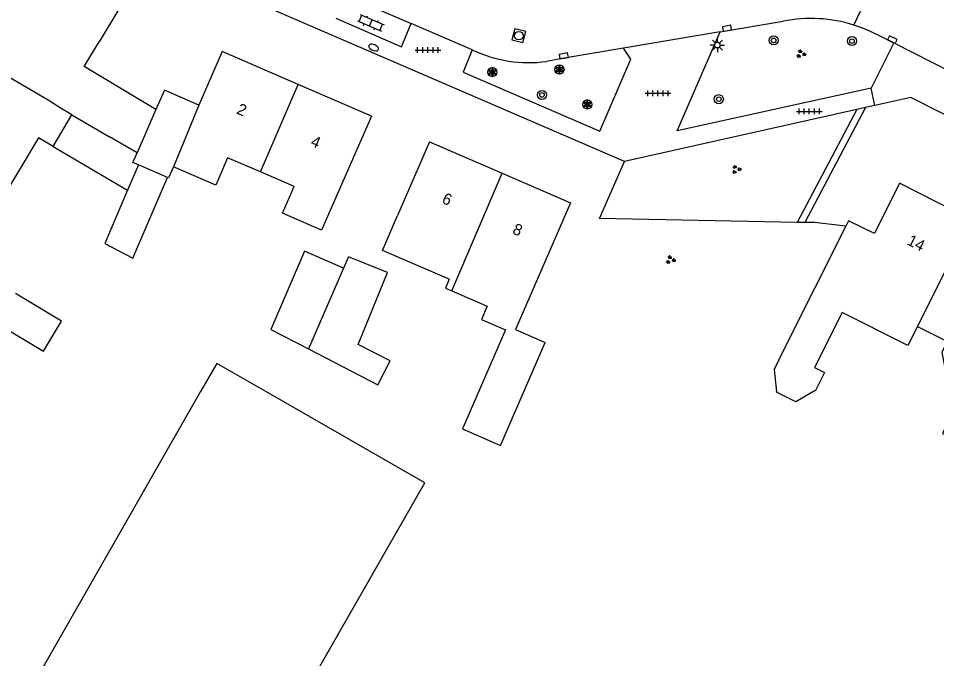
# Model space of a CAD drawing. Extents: x 136000 to 141014, y 402000 to 403500.
# Drawn here: x 138439.7 to 138520.3, y 402476.6 to 402532.7 of the extents above; entities that cross this region are included whole.
import ezdxf

# ---------------------------------------------------------------- set-up
doc = ezdxf.new("R2010")
doc.units = 0
for name, color, linetype in [('gg-afsc-erfafscheiding', 7, 'Continuous'), ('gg-afsc-hekwerk', 7, 'Continuous'), ('gg-anno-huisnummerreeks BGT', 7, 'Continuous'), ('gg-bbg-gedigitaliseerde bebouwing', 7, 'Continuous'), ('gg-bbg-gedigitaliseerde bijgebouw', 7, 'Continuous'), ('gg-bbg-hoofdgebouw', 7, 'Continuous'), ('gg-bbg-luifel en loopbrug', 7, 'Continuous'), ('gg-bbg-tussenscheiding', 7, 'Continuous'), ('gg-knt-verharding', 7, 'Continuous'), ('gg-knt-verharding nz', 7, 'Continuous'), ('gt-grn-groengrens', 7, 'Continuous'), ('gt-grn-weggrens', 7, 'Continuous'), ('gt-symb-boom', 7, 'Continuous'), ('gt-symb-brandkraan', 7, 'Continuous'), ('gt-symb-groenvak', 7, 'Continuous'), ('gt-symb-klinker verharding', 7, 'Continuous'), ('gt-symb-kolk', 7, 'Continuous'), ('gt-symb-lichtmast', 7, 'Continuous'), ('gt-symb-rioolschacht', 7, 'Continuous'), ('gt-symb-solitaire heester', 7, 'Continuous'), ('gt-symb-tegel verharding', 7, 'Continuous')]:
    doc.layers.add(name, color=color, linetype=linetype)

# ---------------------------------------------------------------- blocks, each defined once
blk = doc.blocks.new('gt0-KOLK')
at = {"layer": 'gt-symb-kolk'}
blk.add_lwpolyline([(0, 0), (0.375, 0), (0.375, 0.4), (-0.375, 0.4), (-0.375, 0), (0, 0)], dxfattribs=at)
blk = doc.blocks.new('gt0-KL1')
at = {"layer": 'gt-symb-klinker verharding'}
for p, q in [((-1.15, 0.3), (1.15, 0.3)), ((-1, -0.3), (-1, 0.3)), ((-0.5, 0.3), (-0.5, 0.45)), ((0, -0.3), (0, 0.3)), ((0.5, 0.3), (0.5, 0.45)), ((1, -0.3), (1, 0.3)), ((-1.15, -0.3), (1.15, -0.3)), ((-0.5, -0.45), (-0.5, -0.3)), ((0.5, -0.45), (0.5, -0.3))]:
    blk.add_line(p, q, dxfattribs=at)
blk = doc.blocks.new('gt0-BR')
at = {"layer": 'gt-symb-brandkraan'}
for centre, radius, start, end in [((-0.244, 0), 0.206, 107.56694, 252.43307), ((0.599, -2.664), 3, 106.89205, 107.56694), ((0, -0.691), 0.938, 73.10799, 106.89205), ((-0.599, -2.664), 3, 72.43309, 73.10799), ((0.244, 0), 0.206, 287.56695, 72.43309), ((0.599, 2.664), 3, 252.43307, 253.10797), ((0, 0.691), 0.938, 253.10797, 286.89206), ((-0.599, 2.664), 3, 286.89206, 287.56695)]:
    blk.add_arc(centre, radius, start, end, dxfattribs=at)
blk = doc.blocks.new('gt0-TEG1')
at = {"layer": 'gt-symb-tegel verharding'}
for p, q in [((-1.125, 0), (1.125, 0)), ((-0.9, -0.25), (-0.9, 0.25)), ((-0.45, -0.25), (-0.45, 0.25)), ((0, -0.25), (0, 0.25)), ((0.45, -0.25), (0.45, 0.25)), ((0.9, -0.25), (0.9, 0.25))]:
    blk.add_line(p, q, dxfattribs=at)
blk = doc.blocks.new('gt0-SH')
at = {"layer": 'gt-symb-solitaire heester'}
blk.add_circle((0, 0), 0.4, dxfattribs=at)
for centre, start, end in [((-0.346, 0.2), 270, 30), ((-0.346, -0.2), 330, 90), ((0, 0.4), 210, 330), ((0.346, 0.2), 150, 270), ((0.346, -0.2), 90, 210), ((0, -0.4), 30, 150)]:
    blk.add_arc(centre, 0.4, start, end, dxfattribs=at)
blk = doc.blocks.new('gt0-RS')
at = {"layer": 'gt-symb-rioolschacht'}
blk.add_lwpolyline([(-0.5, -0.5), (0.5, -0.5), (0.5, 0.5), (-0.5, 0.5)], close=True, dxfattribs=at)
blk.add_circle((0, 0), 0.375, dxfattribs=at)
blk = doc.blocks.new('gt0-BOOM')
at = {"layer": 'gt-symb-boom'}
for radius in [0.4, 0.2]:
    blk.add_circle((0, 0), radius, dxfattribs=at)
blk = doc.blocks.new('gt0-LMAST')
at = {"layer": 'gt-symb-lichtmast'}
for p, q in [((-0.182, 0.173), (-0.447, 0.438)), ((-0.005, 0.246), (-0.005, 0.621)), ((0.172, 0.173), (0.437, 0.438)), ((-0.255, -0.004), (-0.63, -0.004)), ((-0.182, -0.181), (-0.447, -0.446)), ((-0.005, -0.254), (-0.005, -0.629)), ((0.437, -0.446), (0.172, -0.181)), ((0.245, -0.004), (0.62, -0.004))]:
    blk.add_line(p, q, dxfattribs=at)
blk.add_circle((-0.005, -0.004), 0.25, dxfattribs=at)
blk = doc.blocks.new('gt0-GRVAK')
at = {"layer": 'gt-symb-groenvak'}
for p, q in [((-0.11, 0.189), (-0.228, 0.24)), ((-0.182, 0.153), (0.088, 0.153)), ((-0.091, 0.211), (-0.156, 0.322)), ((-0.047, 0.214), (-0.047, 0.393)), ((-0.004, 0.211), (0.061, 0.322)), ((0.015, 0.189), (0.133, 0.24)), ((0.262, -0.052), (0.197, 0.059)), ((0.305, -0.049), (0.305, 0.13)), ((0.349, -0.052), (0.414, 0.059)), ((-0.245, -0.228), (-0.363, -0.177)), ((-0.318, -0.264), (-0.047, -0.264)), ((-0.226, -0.206), (-0.291, -0.095)), ((-0.183, -0.203), (-0.183, -0.024)), ((-0.139, -0.206), (-0.074, -0.095)), ((-0.12, -0.228), (-0.002, -0.177)), ((0.243, -0.074), (0.125, -0.023)), ((0.17, -0.11), (0.441, -0.11)), ((0.368, -0.074), (0.486, -0.023))]:
    blk.add_line(p, q, dxfattribs=at)

msp = doc.modelspace()

# ---------------------------------------------------------------- linework, layer by layer
at = {"layer": 'gg-afsc-erfafscheiding'}
msp.add_line((138490.75, 402515.197), (138492.94, 402520.19), dxfattribs=at)
at = {"layer": 'gg-afsc-hekwerk'}
for p, q in [((138508.091, 402514.831), (138490.75, 402515.197)), ((138508.766, 402514.824), (138508.091, 402514.831)), ((138509.576, 402514.824), (138508.766, 402514.824)), ((138512.376, 402514.513), (138509.576, 402514.824))]:
    msp.add_line(p, q, dxfattribs=at)
at = {"layer": 'gg-bbg-gedigitaliseerde bebouwing'}
for p, q in [((138457.62, 402529.85), (138455.574, 402525.135)), ((138451.824, 402524.735), (138450.175, 402520.938)), ((138455.574, 402525.135), (138453.359, 402519.726)), ((138442.803, 402521.497), (138444.439, 402524.294)), ((138444.439, 402524.294), (138447.758, 402522.353)), ((138450.175, 402520.938), (138447.758, 402522.353)), ((138442.803, 402521.497), (138441.508, 402522.254)), ((138475.83, 402521.92), (138473.034, 402515.451)), ((138506.885, 402503.634), (138506.071, 402501.942)), ((138506.071, 402501.942), (138506.276, 402500))]:
    msp.add_line(p, q, dxfattribs=at)
for points in [[(138470.73, 402524.16), (138466.357, 402514.17), (138462.936, 402515.655), (138463.95, 402517.992), (138461.007, 402519.269)], [(138441.508, 402522.254), (138438.309, 402516.887), (138437.314, 402517.466)], [(138461.007, 402519.269), (138458.117, 402520.523), (138457.071, 402518.115), (138453.359, 402519.726)], [(138477.565, 402509.861), (138471.711, 402512.391), (138473.034, 402515.451)], [(138477.565, 402509.861), (138477.225, 402509.078), (138477.796, 402508.83)], [(138477.796, 402508.83), (138480.894, 402507.486), (138480.396, 402506.339), (138482.496, 402505.427), (138478.722, 402496.741), (138482.06, 402495.29)], [(138518.655, 402505.727), (138517.818, 402504.056), (138512.041, 402506.951), (138509.621, 402502.121), (138510.498, 402501.676), (138509.7, 402500.102), (138509.527, 402500)], [(138518.655, 402505.727), (138521.275, 402504.399), (138520.803, 402503.468), (138521.435, 402500), (138522.38, 402499.486), (138520.853, 402496.323), (138523.828, 402494.77)], [(138509.527, 402500), (138507.993, 402499.093), (138506.28, 402499.961), (138506.276, 402500)]]:
    msp.add_lwpolyline(points, dxfattribs=at)
at = {"layer": 'gg-bbg-gedigitaliseerde bijgebouw'}
for p, q in [((138450.284, 402519.884), (138449.336, 402517.677)), ((138452.847, 402518.783), (138450.284, 402519.884))]:
    msp.add_line(p, q, dxfattribs=at)
for points in [[(138449.336, 402517.677), (138447.325, 402512.992), (138449.809, 402511.708), (138452.847, 402518.783)], [(138468.292, 402510.828), (138464.862, 402512.311), (138461.901, 402505.46), (138465.211, 402503.749)], [(138469.57, 402504.144), (138472.141, 402510.447), (138468.727, 402511.837), (138468.292, 402510.828)], [(138437.915, 402505.943), (138441.959, 402503.548), (138443.532, 402506.188), (138439.487, 402508.599)], [(138465.211, 402503.749), (138471.298, 402500.603), (138472.378, 402502.693), (138469.57, 402504.144)], [(138461.481, 402500), (138457.157, 402502.476), (138455.739, 402500)], [(138455.739, 402500), (138435.525, 402464.694), (138453.796, 402454.233), (138475.428, 402492.014), (138461.481, 402500)]]:
    msp.add_lwpolyline(points, dxfattribs=at)
at = {"layer": 'gg-bbg-hoofdgebouw'}
for p, q in [((138464.31, 402526.947), (138457.62, 402529.85)), ((138470.73, 402524.16), (138464.31, 402526.947)), ((138475.83, 402521.92), (138482.194, 402519.165)), ((138523.349, 402515.088), (138517.09, 402518.29)), ((138512.376, 402514.513), (138506.885, 402503.634)), ((138482.06, 402495.29), (138485.98, 402504.32))]:
    msp.add_line(p, q, dxfattribs=at)
for points in [[(138444.47, 402535.83), (138448.474, 402533.406), (138446.83, 402530.69)], [(138451.824, 402524.735), (138445.515, 402528.517), (138446.83, 402530.69)], [(138482.194, 402519.165), (138488.21, 402516.56), (138483.39, 402505.44), (138485.98, 402504.32)], [(138517.09, 402518.29), (138514.882, 402513.858), (138512.614, 402514.984), (138512.376, 402514.513)]]:
    msp.add_lwpolyline(points, dxfattribs=at)
at = {"layer": 'gg-bbg-luifel en loopbrug'}
msp.add_line((138442.803, 402521.497), (138449.336, 402517.677), dxfattribs=at)
for points in [[(138455.574, 402525.135), (138452.565, 402526.441), (138451.824, 402524.735)], [(138450.284, 402519.884), (138449.807, 402520.091), (138450.175, 402520.938)], [(138453.359, 402519.726), (138452.934, 402518.746), (138452.847, 402518.783)]]:
    msp.add_lwpolyline(points, dxfattribs=at)
at = {"layer": 'gg-bbg-tussenscheiding'}
for p, q in [((138461.007, 402519.269), (138464.31, 402526.947)), ((138477.796, 402508.83), (138482.194, 402519.165)), ((138518.655, 402505.727), (138523.349, 402515.088)), ((138468.292, 402510.828), (138465.211, 402503.749))]:
    msp.add_line(p, q, dxfattribs=at)
msp.add_lwpolyline([(138444.439, 402524.294), (138443.369, 402524.92), (138442.35, 402525.58), (138438.401, 402527.883)], dxfattribs=at)
at = {"layer": 'gg-knt-verharding'}
for p, q in [((138492.94, 402520.19), (138435.23, 402545.105)), ((138479.564, 402529.992), (138474.228, 402532.298)), ((138501.326, 402531.572), (138506.872, 402532.498)), ((138501.326, 402531.572), (138492.866, 402530.136)), ((138516.571, 402530.59), (138514.578, 402526.628)), ((138516.571, 402530.59), (138521.653, 402528.024)), ((138513.327, 402524.741), (138492.94, 402520.19)), ((138514.097, 402524.913), (138513.327, 402524.741)), ((138514.92, 402525.097), (138514.097, 402524.913))]:
    msp.add_line(p, q, dxfattribs=at)
for points in [[(138467.61, 402532.749), (138473.369, 402530.253), (138474.228, 402532.298)], [(138516.571, 402530.59), (138514.466, 402531.625), (138513.777, 402531.911), (138513.073, 402532.155)], [(138514.578, 402526.628), (138497.565, 402522.869), (138501.326, 402531.572)], [(138479.564, 402529.992), (138478.772, 402528.018), (138490.77, 402522.857), (138493.497, 402529.156), (138492.866, 402530.136)], [(138492.866, 402530.136), (138487.648, 402529.253), (138486.108, 402528.967)], [(138569.1, 402500), (138518.07, 402525.8), (138514.92, 402525.097)]]:
    msp.add_lwpolyline(points, dxfattribs=at)
for centre, radius, start, end in [((138509.299, 402520.152), 12.582, 72.5458, 101.12217), ((138484.55, 402540.423), 11.562, 244.45245, 277.7435)]:
    msp.add_arc(centre, radius, start, end, dxfattribs=at)
at = {"layer": 'gg-knt-verharding nz'}
msp.add_line((138468.478, 402534.767), (138474.228, 402532.298), dxfattribs=at)
at = {"layer": 'gt-grn-groengrens'}
for p, q in [((138513.327, 402524.741), (138508.091, 402514.831)), ((138514.097, 402524.913), (138508.766, 402514.824))]:
    msp.add_line(p, q, dxfattribs=at)
at = {"layer": 'gt-grn-weggrens'}
for p, q in [((138513.073, 402532.155), (138515.325, 402537.013)), ((138514.92, 402525.097), (138514.578, 402526.628))]:
    msp.add_line(p, q, dxfattribs=at)

# ---------------------------------------------------------------- block references
at = {"layer": 'gt-symb-boom'}
for p in [(138506.027, 402530.807), (138512.902, 402530.748), (138485.702, 402526.026), (138501.217, 402525.652)]:
    msp.add_blockref('gt0-BOOM', p, dxfattribs=at)
at = {"layer": 'gt-symb-brandkraan', "rotation": 156.66595872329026}
msp.add_blockref('gt0-BR', (138470.929, 402530.183), dxfattribs=at)
at = {"layer": 'gt-symb-groenvak'}
for p in [(138508.426, 402529.63), (138496.974, 402511.566)]:
    msp.add_blockref('gt0-GRVAK', p, dxfattribs=at)
at = {"layer": 'gt-symb-groenvak', "rotation": 12.590950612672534}
msp.add_blockref('gt0-GRVAK', (138502.725, 402519.481), dxfattribs=at)
at = {"layer": 'gt-symb-klinker verharding', "rotation": -23.130909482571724}
msp.add_blockref('gt0-KL1', (138470.681, 402532.344), dxfattribs=at)
at = {"layer": 'gt-symb-kolk'}
for p, rotation in [((138501.971, 402531.68), 9.50001059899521), ((138516.365, 402530.692), -26.155253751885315), ((138487.648, 402529.253), 9.613025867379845)]:
    msp.add_blockref('gt0-KOLK', p, dxfattribs=dict(at, rotation=rotation))
at = {"layer": 'gt-symb-lichtmast'}
msp.add_blockref('gt0-LMAST', (138501.098, 402530.399), dxfattribs=at)
at = {"layer": 'gt-symb-rioolschacht', "rotation": 165.3381298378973}
msp.add_blockref('gt0-RS', (138483.664, 402531.224), dxfattribs=at)
at = {"layer": 'gt-symb-solitaire heester'}
for p in [(138481.352, 402528.027), (138487.235, 402528.256), (138489.676, 402525.192)]:
    msp.add_blockref('gt0-SH', p, dxfattribs=at)
at = {"layer": 'gt-symb-tegel verharding'}
for p in [(138475.69, 402529.962), (138495.876, 402526.177), (138509.157, 402524.584)]:
    msp.add_blockref('gt0-TEG1', p, dxfattribs=at)

# ---------------------------------------------------------------- texts
at = {"layer": 'gg-anno-huisnummerreeks BGT'}
for s, rotation, p in [('2', 336.5, (138458.826, 402524.422)), ('4', 336.5, (138465.319, 402521.603)), ('6', 336.6, (138476.847, 402516.576)), ('8', 336.6, (138483.036, 402513.896)), ('14', 332.9, (138517.656, 402512.946))]:
    msp.add_text(s, height=1, rotation=rotation, dxfattribs=at).set_placement(p)

doc.saveas('drawing.dxf')
